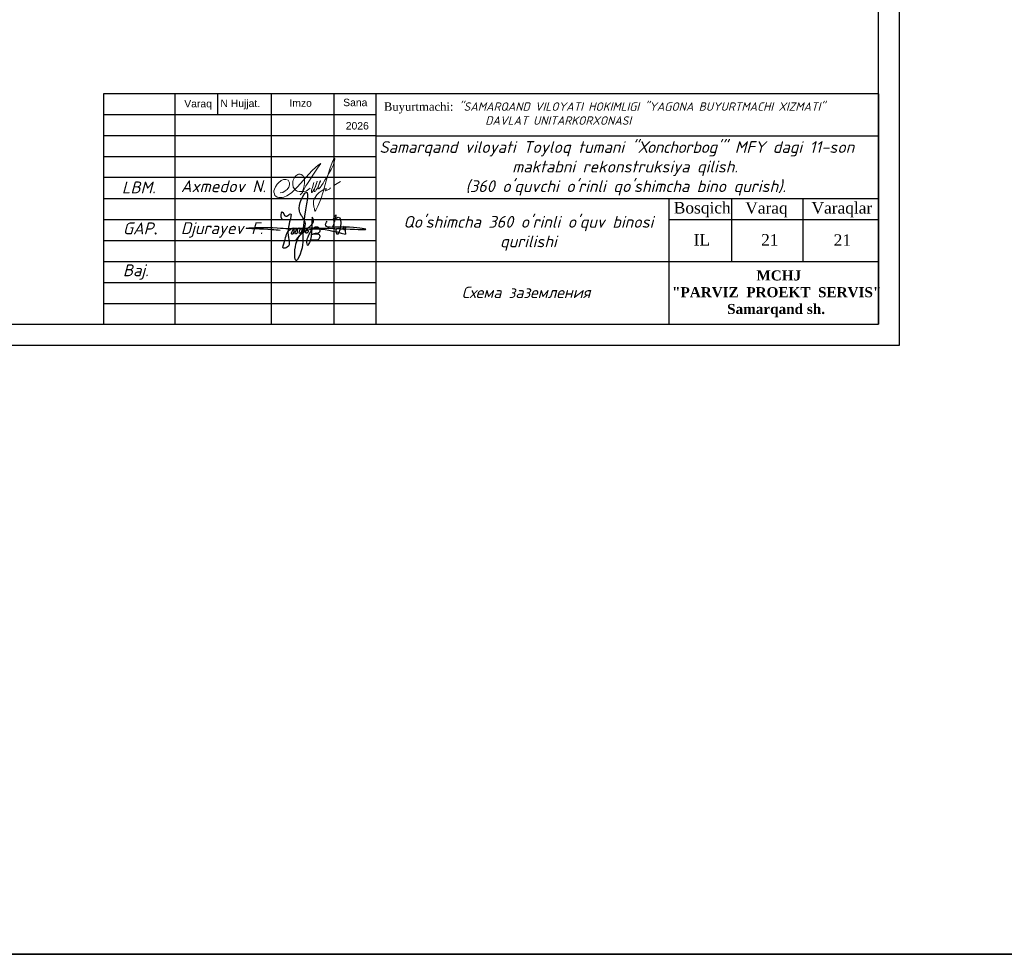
# Model space of a CAD drawing. Header units: millimetres. Extents: x 1114507 to 93926427, y 174473 to 817039.
# Tile 464 of 483: x 2303744 to 2327244, y 741235 to 763541. Entities that reach past the tile are written whole.
import ezdxf

# ---------------------------------------------------------------- set-up
doc = ezdxf.new("R2010")
doc.units = ezdxf.units.MM
doc.linetypes.add('ACAD_ISO02W100', pattern=[15, 12, -3])
doc.layers.add('(002) Рамка', color=7, linetype='Continuous')
doc.layers.add('PDF2_Text', color=7, linetype='Continuous')
doc.layers.add('Ф А С А Д', color=250, linetype='Continuous', lineweight=15)
doc.styles.add('arial', font='arial.ttf', dxfattribs={"height": 300})
doc.styles.add('PDF ISOCPEUR', font='isocpeur.TTF')
doc.styles.get("Standard").update_dxf_attribs({"font": 'isocpeui.ttf'})
doc.styles.add('WMF-Times New Roman0', font='times.ttf')
doc.styles.add('стиль1', font='isocpeui.ttf', dxfattribs={"height": 300})

# ---------------------------------------------------------------- blocks, each defined once
blk = doc.blocks.new('rgsxhy')
at = {"color": 5}
for points in [[(30159764, 9369979), (30160729, 9371976), (30160134, 9373086), (30160845, 9375073), (30160529, 9371279), (30160336, 9368855), (30159821, 9367832), (30159766, 9369571), (30165013, 9370643)], [(30158318, 9372237), (30158292, 9372259), (30158313, 9372993), (30158693, 9372536), (30159097, 9372756), (30158930, 9370820), (30158827, 9369247), (30158463, 9369143), (30158559, 9369856), (30159235, 9371184), (30159510, 9371288), (30159540, 9370947), (30159450, 9370679), (30159339, 9370650), (30159361, 9370924), (30159747, 9371281), (30159933, 9371214), (30159918, 9370984), (30159866, 9370709), (30159740, 9370650), (30159740, 9370910), (30160119, 9371295), (30160364, 9371221), (30160282, 9370791), (30160134, 9370702), (30160156, 9370902), (30160253, 9371169), (30160416, 9371266), (30160624, 9371251), (30160631, 9370947), (30160520, 9370739), (30160416, 9370746), (30160527, 9370999), (30160698, 9371199), (30160869, 9371251), (30161010, 9371117), (30161025, 9370828), (30160854, 9370717), (30160832, 9370976), (30160958, 9371184), (30161196, 9371429), (30161627, 9371986), (30161567, 9372349), (30161322, 9370056), (30161196, 9369744), (30161032, 9369450), (30160943, 9369915), (30161107, 9370464), (30161478, 9371132), (30161961, 9371429), (30162250, 9371221), (30162198, 9370761), (30161687, 9370666), (30161515, 9370590), (30161433, 9370590), (30162154, 9370635), (30162280, 9370516), (30162243, 9370197), (30162028, 9370012), (30161575, 9370012), (30161352, 9370012), (30161322, 9370071)], [(30163692, 9371398), (30163961, 9372626), (30163708, 9372145), (30164262, 9372436), (30164117, 9370650), (30164117, 9371236), (30164841, 9371318), (30164871, 9371483), (30164848, 9371138), (30165028, 9371176), (30165036, 9371416), (30165013, 9370643)], [(30158109, 9371020), (30157190, 9371107), (30154479, 9371260), (30157795, 9371310), (30158983, 9371230), (30160506, 9371280), (30167135, 9371184), (30164561, 9371384), (30162918, 9371683), (30163073, 9372004)]]:
    blk.add_spline(points, degree=3, dxfattribs=at)
blk = doc.blocks.new('rthtrh')
at = {"color": 5}
for p, q in [((1363834, 521118), (1363842, 521141)), ((1363834, 521086), (1363834, 521118)), ((1363842, 521141), (1363854, 521167)), ((1363854, 521167), (1363868, 521192)), ((1363868, 521192), (1363889, 521219)), ((1363889, 521219), (1363907, 521234)), ((1363907, 521234), (1363927, 521243)), ((1363927, 521243), (1363940, 521249)), ((1363940, 521249), (1363965, 521249)), ((1363965, 521249), (1363988, 521244)), ((1363988, 521244), (1364013, 521227)), ((1364013, 521227), (1364030, 521204)), ((1364030, 521204), (1364039, 521185)), ((1364039, 521185), (1364046, 521147)), ((1364046, 521147), (1364044, 521090)), ((1364568, 521050), (1364689, 521123)), ((1363834, 521056), (1363834, 521086)), ((1363840, 521035), (1363834, 521056)), ((1363845, 521017), (1363840, 521035)), ((1363865, 520990), (1363845, 521017)), ((1363882, 520966), (1363865, 520990)), ((1363895, 520959), (1363882, 520966)), ((1363917, 520946), (1363895, 520959)), ((1363951, 520940), (1363917, 520946)), ((1363996, 520940), (1363951, 520940)), ((1364033, 520940), (1363996, 520940)), ((1364017, 520962), (1364016, 520946)), ((1364016, 520946), (1364016, 520940)), ((1364026, 520997), (1364017, 520962)), ((1364037, 521043), (1364026, 520997)), ((1364075, 520948), (1364033, 520940)), ((1364044, 521090), (1364037, 521043)), ((1364148, 520999), (1364075, 520948))]:
    blk.add_line(p, q, dxfattribs=at)
for points in [[(1364210, 521100), (1364186, 521015), (1364172, 520967), (1364172, 520940), (1364173, 520926), (1364179, 520925), (1364185, 520931), (1364202, 520956), (1364218, 520984), (1364240, 521027), (1364256, 521068), (1364272, 521125), (1364269, 521122), (1364225, 520990), (1364220, 520961), (1364220, 520944), (1364225, 520939), (1364232, 520939), (1364241, 520950), (1364248, 520960), (1364254, 520969), (1364260, 520978), (1364273, 520996), (1364281, 521008), (1364288, 521027), (1364309, 521073), (1364315, 521086), (1364332, 521126), (1364332, 521134), (1364327, 521134), (1364314, 521097), (1364294, 521040), (1364290, 521012), (1364293, 520997), (1364298, 520988), (1364308, 520988), (1364316, 520999), (1364326, 521014), (1364344, 521036), (1364351, 521047), (1364377, 521090), (1364389, 521112), (1364414, 521155), (1364449, 521203), (1364476, 521258), (1364523, 521332), (1364563, 521417), (1364583, 521493), (1364590, 521517), (1364590, 521527), (1364583, 521532), (1364571, 521532), (1364561, 521512), (1364541, 521459), (1364498, 521348), (1364434, 521131), (1364395, 520998), (1364377, 520936), (1364337, 520802), (1364282, 520678), (1364249, 520605), (1364238, 520588), (1364230, 520594), (1364226, 520615), (1364222, 520638), (1364214, 520663), (1364206, 520725), (1364206, 520774), (1364224, 520814), (1364265, 520883), (1364310, 520926), (1364364, 520959), (1364411, 520988), (1364432, 520996), (1364434, 520992), (1364431, 520979), (1364419, 520970), (1364414, 520960), (1364416, 520951), (1364423, 520951), (1364434, 520958), (1364443, 520964), (1364452, 520968), (1364474, 520975), (1364483, 520978), (1364492, 520986), (1364499, 520996), (1364503, 521002), (1364511, 521006), (1364511, 521006)], [(1363608, 520919), (1363661, 520924), (1363702, 520951), (1363738, 520975), (1363765, 521018), (1363780, 521059), (1363780, 521096), (1363765, 521122), (1363753, 521142), (1363714, 521156), (1363671, 521156), (1363631, 521136), (1363583, 521097), (1363555, 521074), (1363525, 521025), (1363511, 520984), (1363500, 520955), (1363500, 520930), (1363508, 520901), (1363515, 520870), (1363535, 520855), (1363555, 520841), (1363586, 520832), (1363613, 520832), (1363645, 520832), (1363675, 520843), (1363732, 520864), (1363761, 520883), (1363817, 520921), (1363863, 520963), (1363919, 521022), (1364179, 521312), (1364247, 521377), (1364282, 521405), (1364314, 521429), (1364336, 521443), (1364310, 521401), (1364279, 521361), (1364173, 521198), (1364133, 521139), (1364110, 521102), (1364087, 521068), (1364069, 521040), (1364047, 520995), (1364019, 520954), (1364007, 520925), (1363990, 520903), (1363970, 520879)]]:
    blk.add_lwpolyline(points, dxfattribs=at)
blk = doc.blocks.new('dhyjfyuk')
for p, q in [((4383414, -1184524), (4383414, -1212024)), ((4383414, -1184524), (4383414, -1212024)), ((4383414, -1184524), (4383414, -1212024)), ((4475914, -1184524), (4383414, -1184524)), ((4391914, -1184524), (4391914, -1212024)), ((4391914, -1184524), (4391914, -1212024)), ((4397013, -1184524), (4397013, -1187024)), ((4403414, -1184524), (4403414, -1212024)), ((4410914, -1184524), (4410914, -1212024)), ((4415914, -1184524), (4415914, -1212024)), ((4475914, -1212024), (4475914, -1184524)), ((4475914, -1184524), (4475914, -1212024)), ((4415914, -1187024), (4383414, -1187024)), ((4415914, -1189524), (4383414, -1189524)), ((4415914, -1189524), (4475914, -1189524)), ((4415914, -1192024), (4383414, -1192024)), ((4415914, -1194524), (4383414, -1194524)), ((4383414, -1197024), (4475914, -1197024)), ((4450914, -1212024), (4450914, -1197024)), ((4458414, -1204524), (4458414, -1197024)), ((4466914, -1204524), (4466914, -1197024)), ((4383414, -1199524), (4415914, -1199524)), ((4450914, -1199524), (4475914, -1199524)), ((4383414, -1202024), (4415914, -1202024)), ((4383414, -1204524), (4475914, -1204524)), ((4383414, -1207024), (4415914, -1207024)), ((4383414, -1209524), (4415914, -1209524))]:
    blk.add_line(p, q)
at = {"lineweight": 9, "xscale": 1.125175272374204, "yscale": 1.125175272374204, "zscale": 1.125175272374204}
blk.add_blockref('rgsxhy', (-29528647, -11744878), dxfattribs=at)
at = {"layer": 'Ф А С А Д', "xscale": 6.676455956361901, "yscale": 6.676455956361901, "zscale": 6.676455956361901}
blk.add_blockref('rthtrh', (-4699584, -4674220), dxfattribs=at)
at = {"linetype": 'ACAD_ISO02W100', "lineweight": 5, "ltscale": 70, "char_height": 883.9, "attachment_point": 1, "style": 'arial'}
for s, insert in [('Varaq', (4393061, -1185254)), ('N Hujjat.', (4397374, -1185220)), ('Imzo', (4405607, -1185185)), ('Sana', (4412025, -1185111)), ('2026', (4412332, -1187897))]:
    blk.add_mtext(s, dxfattribs=dict(at, insert=insert))
at = {"style": 'WMF-Times New Roman0'}
for s, insert, char_height, width, attachment_point in [('Buyurtmachi:{\\fISOCPEUR|b0|i1|c204|p34; "SAMARQAND VILOYATI HOKIMLIGI "YAGONA\\fISOCPEUR|b0|i1|c0|p34; \\fISOCPEUR|b0|i1|c204|p34;BUYURTMACHI XIZMATI" \\fISOCPEUR|b0|i1|c0|p34;\\P                   \\fISOCPEUR|b0|i1|c204|p34;DAVLAT UNITARKORXONASI}', (4416879, -1186878, 105406), 1000, 59035.39, 4), ('\\pi924.63548;{\\fISOCPEUR|b0|i1|c0|p34;Samarqand viloyati Toyloq tumani "\\fISOCPEUR|b0|i1|c204|p34;Хо\\fISOCPEUR|b0|i1|c0|p34;n\\fISOCPEUR|b0|i1|c204|p34;с\\fISOCPEUR|b0|i1|c0|p34;h\\fISOCPEUR|b0|i1|c204|p34;о\\fISOCPEUR|b0|i1|c0|p34;rb\\fISOCPEUR|b0|i1|c204|p34;о\\fISOCPEUR|b0|i1|c0|p34;g\'" \\fISOCPEUR|b0|i1|c204|p34;М\\fISOCPEUR|b0|i1|c0|p34;FY dagi 11-son \\P\\pi16770.62033;maktabni rekonstruksiya qilish. \\P\\pi11200.3173;(360 o\'quvchi o\'rinli qo\'shimcha bino qurish).}', (4415422, -1193420), 1400, 60812.6, 4), ('{\\fISOCPEUR|b0|i1|c0|p34;Axmedov N.}', (4392650, -1194845), 1414.29, 17081.22, 1), ("\\pt12184.088;{\\fISOCPEUR|b0|i1|c0|p34;Qo'shimcha 360 o'rinli o'quv binosi qurilishi}", (4434117, -1199099), 1400, 29815.79, 2), ('\\pi12888.864;{\\fTimes New Roman|b1|i0|c204|p18;\\C0;MCHJ\\P\\pi2815.884;\\C1;"PARVIZ  PROEKT  SERVIS"\\C0;\\P\\pi9383.364;Samarqand sh.\\C256; }', (4448452, -1205594), 1200, 29788.7, 1)]:
    blk.add_mtext(s, dxfattribs=dict(at, insert=insert, char_height=char_height, width=width, attachment_point=attachment_point))
at = {"attachment_point": 1}
for s, insert, char_height, width in [('{\\C1;LBM.}', (4385613, -1194981), 1414.3, 6256.98), ('{\\fTimes New Roman|b0|i0|c204|p18;Bosqich}', (4451477, -1197432), 1370.37, 6256.98), ('{\\fTimes New Roman|b0|i0|c204|p18;Varaq}', (4460004, -1197453), 1370.37, 6256.98), ('{\\fTimes New Roman|b0|i0|c204|p18;Varaqlar}', (4467912, -1197449), 1370.37, 6256.98), ('{\\C1;GAP\\fTimes New Roman|b0|i0|c204|p18;.}', (4385736, -1199872), 1414.29, 6256.98), ('Djurayev F.', (4392650, -1199845), 1414.29, 10763.87), ('{\\fTimes New Roman|b0|i0|c204|p18;IL}', (4453851, -1201255), 1370.37, 6256.98), ('{\\fTimes New Roman|b0|i0|c0|p18;21}', (4470555, -1201289), 1370.37, 6256.98), ('{\\C1;Baj.}', (4385736, -1204872), 1414.3, 6256.98)]:
    blk.add_mtext(s, dxfattribs=dict(at, insert=insert, char_height=char_height, width=width))

msp = doc.modelspace()

# ---------------------------------------------------------------- linework, layer by layer
at = {"color": 0, "lineweight": 35, "ltscale": 100}
msp.add_lwpolyline([(1114507.2, 817038.9), (2439942.4, 817038.9), (2439942.4, 741234.8), (1114507.2, 741234.8)], close=True, dxfattribs=at)
at = {"color": 5, "lineweight": 30, "elevation": 0}
msp.add_lwpolyline([(2284743.3, 756271.7), (2324243.3, 756271.7), (2324243.3, 784971.7), (2284743.3, 784971.7)], close=True, dxfattribs=at)
at = {"layer": 'Defpoints', "color": 3, "linetype": 'ByBlock', "elevation": 0}
msp.add_lwpolyline([(2282743.3, 755771.7), (2324743.3, 755771.7), (2324743.3, 785471.7), (2282743.3, 785471.7)], close=True, dxfattribs=at)

# ---------------------------------------------------------------- block references
at = {"layer": '(002) Рамка', "lineweight": 50, "xscale": 0.1999999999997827, "yscale": 0.1999999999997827, "zscale": 0.1999999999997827}
for p in [(321235.3, 998676.5, 0), (368239.9, 998676.5, 0), (424263, 998676.5, 0), (480286.3, 998676.5, 0), (536309.5, 998676.5, 0), (583309.2, 998676.5, 0), (641167.3, 998676.5, 0), (699025.3, 998676.5, 0), (756883.3, 998676.5, 0), (814741.3, 998676.5, 0), (872599.3, 998676.5, 0), (930457.3, 998676.5, 0), (988315.3, 998676.5, 0), (1046173.3, 998676.5, 0), (1104031.3, 998676.5, 0), (1161889.3, 998676.5, 0), (1219747.3, 998676.5, 0), (1288060.5, 998676.5, 0), (1335060.5, 998676.5, 0), (1382060.5, 998676.5, 0), (1429060.5, 998676.5, 0)]:
    msp.add_blockref('dhyjfyuk', p, dxfattribs=at)

# ---------------------------------------------------------------- texts
at = {"color": 7, "linetype": 'Continuous', "insert": (2285444.7, 783986.4, 0), "char_height": 301.3768, "width": 20545.034, "attachment_point": 1, "line_spacing_factor": 1.2, "style": 'стиль1'}
msp.add_mtext('\\pi678.098;{\\C256;1  Заземление выполнить в соответствии с ПУЭ изд.7. \\P2  Для защиты людей от поражения электрическим током при  повреждении изоляции предусматривается зануление и повторное заземление. Согласно ПУЭ п. 1.7.46 и "Инструкции по заземлению и молниезащите" заземлению подлежат: \\P- металлические  конструкции  под электрооборудование;\\P- трубы электропроводки;\\P- металлические конструкции строительного и производственного назначения;\\P- другое оборудование, требующее заземления согласно инструкции фирмы-изготовителя.\\PДля зануления металлических корпусов стационарных и переносных  электроприемников, напряжением выше  42 В, включая кнопочные посты , предусматривается специальная отдельная жила кабелей (защитный РЕ-проводник).\\P3  Контур наружного защитного заземления выполняется путем укладки стальной полосы -40х4 мм в землю на глубине 1 м и на расстоянии 1 м от фундамента здания. У входов  в здание укладывают проводники на расстоянии 1 м и 2 м от заземлителя на глубину 1 м и 1,5 м соответственно и соединяют проводники с заземлителем. \\P4  Внутренний контур заземления в блочно-модульном здании проектных ТП предусмотрен заводом-изготовителем.\\P5  Магистраль внутреннего заземления подсоединяется не менее чем в двух местах к наружному контуру заземления. \\P6  Cоединения магистралей заземления выполняются при помощи сварки. Площадь поперечного сечения сварного шва не менее сечения соединяемых проводников.\\PИспользовать электроды типа Э42 по ГОСТ 9467-75.\\P7  Сварку выполнить по ГОСТ 5264-80.\\P8  Закладные детали в стенах  соединить с внутренним контуром заземления гибкой медной перемычкой не менее чем в двух местах. }', dxfattribs=at)
at = {"insert": (2321440, 758424.4, 0), "char_height": 274.074, "width": 1251.396, "attachment_point": 1}
msp.add_mtext('{\\fTimes New Roman|b0|i0|c0|p18;21}', dxfattribs=at)
at = {"layer": 'PDF2_Text', "insert": (2314295.2, 756896.9, 0), "char_height": 271.933, "attachment_point": 7, "style": 'PDF ISOCPEUR'}
msp.add_mtext('{\\fISOCPEUR|b0|i1|c204|p34;\\C0;Схема заземления}', dxfattribs=at)

doc.saveas('drawing.dxf')
